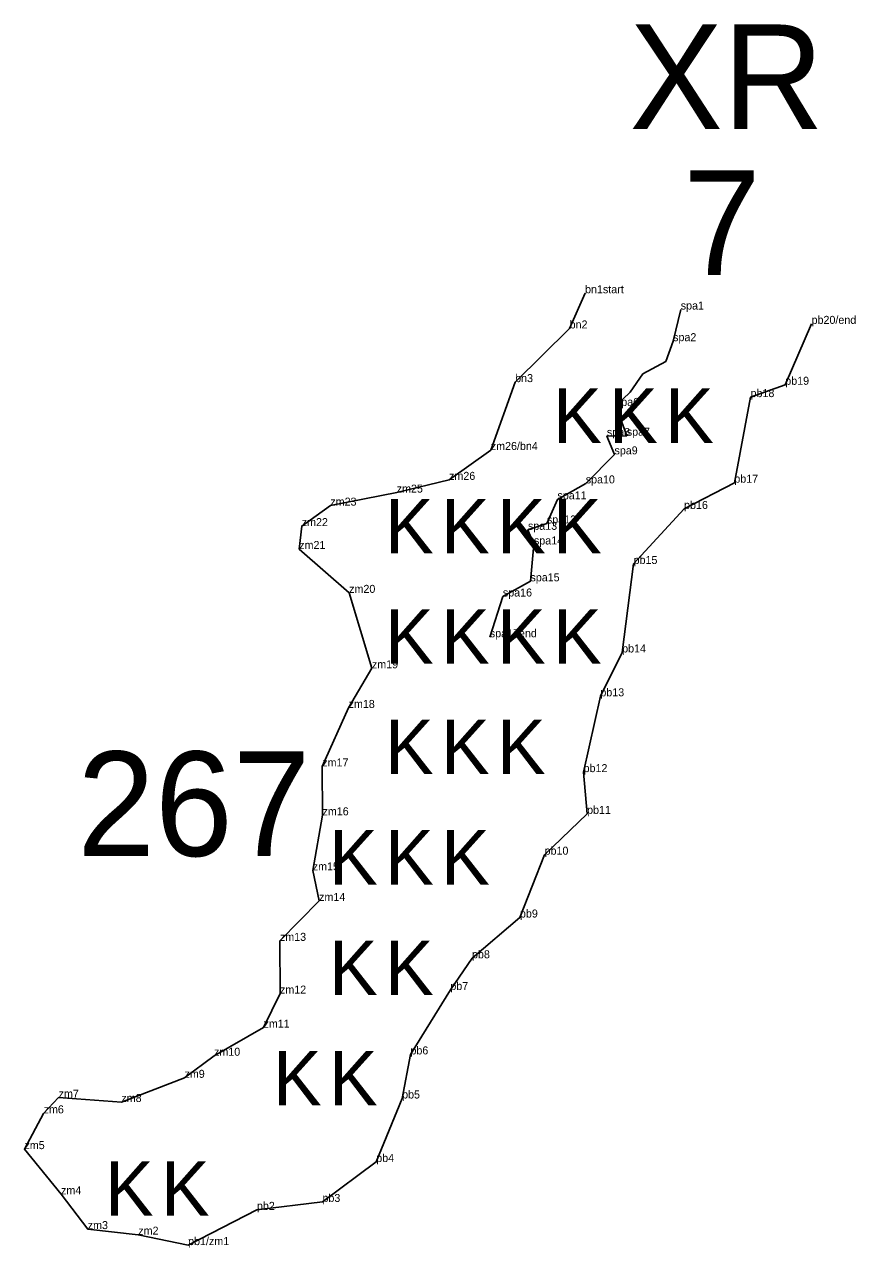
# Model space of a CAD drawing. Extents: x 2072529 to 2268812, y 436423 to 470008.
# Drawn here: x 2227991 to 2228510, y 438152 to 438916 of the extents above; entities that cross this region are included whole.
import ezdxf

# ---------------------------------------------------------------- set-up
doc = ezdxf.new("R2010")
doc.units = 0
for name, color, linetype in [('Old_Level_10', 7, 'Continuous'), ('Old_Level_20', 7, 'Continuous'), ('Old_Level_52', 7, 'Continuous'), ('Old_Level_55', 7, 'Continuous'), ('Old_Level_60', 7, 'Continuous'), ('Old_Level_62', 7, 'Continuous')]:
    doc.layers.add(name, color=color, linetype=linetype)

msp = doc.modelspace()

# ---------------------------------------------------------------- linework, layer by layer
at = {"layer": 'Old_Level_10'}
msp.add_lwpolyline([(2228400.998, 438738.248), (2228396.223, 438718.469), (2228391.605, 438705.841), (2228377.347, 438697.97), (2228369.295, 438686.515), (2228360.477, 438678.013), (2228367.276, 438659.382), (2228354.831, 438659.184), (2228359.591, 438647.726), (2228341.625, 438629.589), (2228323.942, 438619.617), (2228317.371, 438604.556), (2228305.528, 438600.579), (2228309.263, 438591.411), (2228307.082, 438568.399), (2228289.849, 438558.907), (2228281.686, 438533.446)], dxfattribs=at)
at = {"layer": 'Old_Level_20'}
for p, q in [((2228341.201, 438748.414), (2228341.201, 438748.414)), ((2228400.998, 438738.248), (2228400.998, 438738.248)), ((2228482.757, 438729.286), (2228482.757, 438729.286)), ((2228331.561, 438726.436), (2228331.561, 438726.436)), ((2228396.223, 438718.469), (2228396.223, 438718.469)), ((2228297.506, 438692.885), (2228297.506, 438692.885)), ((2228466.312, 438691.222), (2228466.312, 438691.222)), ((2228444.615, 438683.515), (2228444.615, 438683.515)), ((2228360.477, 438678.013), (2228360.477, 438678.013)), ((2228354.831, 438659.184), (2228354.831, 438659.184)), ((2228367.276, 438659.382), (2228367.276, 438659.382)), ((2228282.308, 438650.457), (2228282.308, 438650.457)), ((2228359.591, 438647.726), (2228359.591, 438647.726)), ((2228256.224, 438631.8), (2228256.224, 438631.8)), ((2228434.479, 438630.018), (2228434.479, 438630.018)), ((2228223.519, 438623.842), (2228223.519, 438623.842)), ((2228341.625, 438629.589), (2228341.625, 438629.589)), ((2228182.029, 438615.701), (2228182.029, 438615.701)), ((2228323.942, 438619.617), (2228323.942, 438619.617)), ((2228403.073, 438613.619), (2228403.073, 438613.619)), ((2228164.155, 438602.887), (2228164.155, 438602.887)), ((2228305.528, 438600.579), (2228305.528, 438600.579)), ((2228317.371, 438604.556), (2228317.371, 438604.556)), ((2228162.587, 438588.58), (2228162.587, 438588.58)), ((2228309.263, 438591.411), (2228309.263, 438591.411)), ((2228371.532, 438579.229), (2228371.532, 438579.229)), ((2228193.795, 438561.173), (2228193.795, 438561.173)), ((2228307.082, 438568.399), (2228307.082, 438568.399)), ((2228289.849, 438558.907), (2228289.849, 438558.907)), ((2228281.686, 438533.446), (2228281.686, 438533.446)), ((2228364.383, 438523.932), (2228364.383, 438523.932)), ((2228208.01, 438514.018), (2228208.01, 438514.018)), ((2228350.776, 438496.536), (2228350.776, 438496.536)), ((2228193.443, 438489.261), (2228193.443, 438489.261)), ((2228176.985, 438452.679), (2228176.985, 438452.679)), ((2228340.291, 438449.143), (2228340.291, 438449.143)), ((2228177.13, 438422.175), (2228177.13, 438422.175)), ((2228342.484, 438423.059), (2228342.484, 438423.059)), ((2228315.91, 438397.552), (2228315.91, 438397.552)), ((2228171.061, 438387.766), (2228171.061, 438387.766)), ((2228175.011, 438368.638), (2228175.011, 438368.638)), ((2228300.528, 438358.282), (2228300.528, 438358.282)), ((2228150.53, 438343.699), (2228150.53, 438343.699)), ((2228270.571, 438332.81), (2228270.571, 438332.81)), ((2228150.576, 438310.739), (2228150.576, 438310.739)), ((2228257.038, 438312.994), (2228257.038, 438312.994)), ((2228140.275, 438289.474), (2228140.275, 438289.474)), ((2228109.37, 438271.907), (2228109.37, 438271.907)), ((2228232.082, 438272.738), (2228232.082, 438272.738)), ((2228090.907, 438258.113), (2228090.907, 438258.113)), ((2228012.247, 438245.718), (2228012.247, 438245.718)), ((2228051.466, 438242.995), (2228051.466, 438242.995)), ((2228226.893, 438245.183), (2228226.893, 438245.183)), ((2228002.86, 438235.889), (2228002.86, 438235.889)), ((2227990.896, 438213.539), (2227990.896, 438213.539)), ((2228210.707, 438205.52), (2228210.707, 438205.52)), ((2228013.761, 438185.318), (2228013.761, 438185.318)), ((2228177.112, 438180.533), (2228177.112, 438180.533)), ((2228136.174, 438175.566), (2228136.174, 438175.566)), ((2228030.438, 438163.553), (2228030.438, 438163.553)), ((2228062.02, 438160.075), (2228062.02, 438160.075)), ((2228093.157, 438153.549), (2228093.157, 438153.549))]:
    msp.add_line(p, q, dxfattribs=at)
at = {"layer": 'Old_Level_52'}
msp.add_lwpolyline([(2228341.201, 438748.414), (2228331.561, 438726.436), (2228297.506, 438692.885), (2228282.308, 438650.457), (2228256.224, 438631.8), (2228223.519, 438623.842), (2228182.029, 438615.701), (2228164.155, 438602.887), (2228162.587, 438588.58), (2228193.795, 438561.173), (2228208.01, 438514.018), (2228193.443, 438489.261), (2228176.985, 438452.679), (2228177.13, 438422.175), (2228171.061, 438387.766), (2228175.011, 438368.638), (2228150.53, 438343.699), (2228150.576, 438310.739), (2228140.275, 438289.474), (2228109.37, 438271.907), (2228090.907, 438258.113), (2228051.466, 438242.995), (2228012.247, 438245.718), (2228002.86, 438235.889), (2227990.896, 438213.539), (2228013.761, 438185.318), (2228030.438, 438163.553), (2228062.02, 438160.075), (2228093.157, 438153.549), (2228136.174, 438175.566), (2228177.112, 438180.533), (2228210.707, 438205.52), (2228226.893, 438245.183), (2228232.082, 438272.738), (2228257.038, 438312.994), (2228270.571, 438332.81), (2228300.528, 438358.282), (2228315.91, 438397.552), (2228342.484, 438423.059), (2228340.291, 438449.143), (2228350.776, 438496.536), (2228364.383, 438523.932), (2228371.532, 438579.229), (2228403.073, 438613.619), (2228434.479, 438630.018), (2228444.615, 438683.515), (2228466.312, 438691.222), (2228482.757, 438729.286)], dxfattribs=at)

# ---------------------------------------------------------------- texts
at = {"layer": 'Old_Level_55'}
for p in [(2228321.272, 438654.909), (2228356.272, 438654.909), (2228391.272, 438654.909), (2228216.272, 438585.909), (2228251.272, 438585.909), (2228286.272, 438585.909), (2228321.272, 438585.909), (2228216.272, 438516.909), (2228251.272, 438516.909), (2228286.272, 438516.909), (2228321.272, 438516.909), (2228216.272, 438447.909), (2228251.272, 438447.909), (2228286.272, 438447.909), (2228181.272, 438378.909), (2228216.272, 438378.909), (2228251.272, 438378.909), (2228181.272, 438309.909), (2228216.272, 438309.909), (2228146.272, 438240.909), (2228181.272, 438240.909), (2228041.272, 438171.909), (2228076.272, 438171.909)]:
    msp.add_text('K', height=34, dxfattribs=at).set_placement(p)
at = {"layer": 'Old_Level_60'}
for s, p in [('bn1start', (2228341.201, 438748.414)), ('spa1', (2228400.998, 438738.248)), ('bn2', (2228331.561, 438726.436)), ('pb20/end', (2228482.757, 438729.286)), ('spa2', (2228396.223, 438718.469)), ('bn3', (2228297.506, 438692.885)), ('pb19', (2228466.312, 438691.222)), ('pb18', (2228444.615, 438683.515)), ('spa6', (2228360.477, 438678.013)), ('spa8', (2228354.831, 438659.184)), ('spa7', (2228367.276, 438659.382)), ('zm26/bn4', (2228282.308, 438650.457)), ('spa9', (2228359.591, 438647.726)), ('zm26', (2228256.224, 438631.8)), ('spa10', (2228341.625, 438629.589)), ('pb17', (2228434.479, 438630.018)), ('zm25', (2228223.519, 438623.842)), ('spa11', (2228323.942, 438619.617)), ('zm23', (2228182.029, 438615.701)), ('pb16', (2228403.073, 438613.619)), ('zm22', (2228164.155, 438602.887)), ('spa12', (2228317.371, 438604.556)), ('spa13', (2228305.528, 438600.579)), ('zm21', (2228162.587, 438588.58)), ('spa14', (2228309.263, 438591.411)), ('pb15', (2228371.532, 438579.229)), ('spa15', (2228307.082, 438568.399)), ('zm20', (2228193.795, 438561.173)), ('spa16', (2228289.849, 438558.907)), ('spa17end', (2228281.686, 438533.446)), ('pb14', (2228364.383, 438523.932)), ('zm19', (2228208.01, 438514.018)), ('pb13', (2228350.776, 438496.536)), ('zm18', (2228193.443, 438489.261)), ('zm17', (2228176.985, 438452.679)), ('pb12', (2228340.291, 438449.143)), ('zm16', (2228177.13, 438422.175)), ('pb11', (2228342.484, 438423.059)), ('pb10', (2228315.91, 438397.552)), ('zm15', (2228171.061, 438387.766)), ('zm14', (2228175.011, 438368.638)), ('pb9', (2228300.528, 438358.282)), ('zm13', (2228150.53, 438343.699)), ('pb8', (2228270.571, 438332.81)), ('pb7', (2228257.038, 438312.994)), ('zm12', (2228150.576, 438310.739)), ('zm11', (2228140.275, 438289.474)), ('zm10', (2228109.37, 438271.907)), ('pb6', (2228232.082, 438272.738)), ('zm9', (2228090.907, 438258.113)), ('zm7', (2228012.247, 438245.718)), ('zm8', (2228051.466, 438242.995)), ('pb5', (2228226.893, 438245.183)), ('zm6', (2228002.86, 438235.889)), ('zm5', (2227990.896, 438213.539)), ('pb4', (2228210.707, 438205.52)), ('zm4', (2228013.761, 438185.318)), ('pb2', (2228136.174, 438175.566)), ('pb3', (2228177.112, 438180.533)), ('zm3', (2228030.438, 438163.553)), ('zm2', (2228062.02, 438160.075)), ('pb1/zm1', (2228093.157, 438153.549))]:
    msp.add_text(s, height=5, dxfattribs=at).set_placement(p)
at = {"layer": 'Old_Level_62'}
for s, p in [('XR', (2228368.996, 438851.064)), ('7', (2228402.418, 438759.916)), ('267', (2228023.85, 438396.705))]:
    msp.add_text(s, height=65.34, dxfattribs=at).set_placement(p)

doc.saveas('drawing.dxf')
